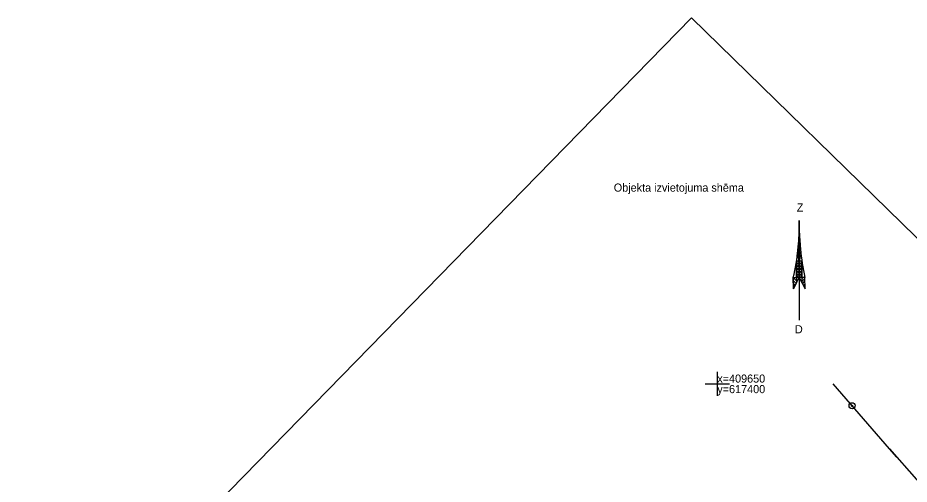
# Model space of a CAD drawing. Extents: x 616607 to 617499, y 408385 to 409695.
# Drawn here: x 617313.7 to 617423.7, y 409637.6 to 409695.2 of the extents above; entities that cross this region are included whole.
import ezdxf

# ---------------------------------------------------------------- set-up
doc = ezdxf.new("R2010")
doc.units = 0
for name, color, linetype in [('GEOD_ELEM_####_####_#', 7, 'Continuous'), ('GEOD_KORD_####_TKST_#', 7, 'Continuous'), ('RAMI_PLAN_####_TKST_#', 7, 'Continuous'), ('ROBZ_IERR_####_####_#', 7, 'Continuous'), ('ROBZ_ROBP_####_####_#', 7, 'Continuous')]:
    doc.layers.add(name, color=color, linetype=linetype)

# ---------------------------------------------------------------- blocks, each defined once
blk = doc.blocks.new('KUPICA')
at = {"layer": 'ROBZ_ROBP_####_####_#'}
for radius in [0.375, 0.0702, 0.0702]:
    blk.add_circle((0, 0), radius, dxfattribs=at)
blk = doc.blocks.new('POINT_DISPLAY')
blk.add_line((0, 0), (0, 0))
blk = doc.blocks.new('KRUSTS')
at = {"layer": 'GEOD_ELEM_####_####_#'}
for p, q in [((0, 1.5), (0, 0)), ((-1.5, 0), (0, 0)), ((0, 0), (0, -1.5)), ((0, 0), (1.5, 0))]:
    blk.add_line(p, q, dxfattribs=at)

msp = doc.modelspace()

# ---------------------------------------------------------------- linework, layer by layer
at = {"layer": 'RAMI_PLAN_####_TKST_#'}
for p, q in [((617025.88, 409315.48), (617396.82, 409695.17)), ((617396.82, 409695.17), (617499.4, 409594.95)), ((617410.1, 409670.18), (617410.1, 409657.86)), ((617410.08, 409668.33), (617410.14, 409668.38)), ((617410.08, 409668.35), (617410.14, 409668.3)), ((617410.1, 409668.67), (617410.12, 409668.66)), ((617409.99, 409666.87), (617410.22, 409667.1)), ((617410, 409667.06), (617410.24, 409666.83)), ((617410.02, 409667.24), (617410.19, 409667.41)), ((617410.03, 409667.38), (617410.21, 409667.2)), ((617410.04, 409667.61), (617410.17, 409667.73)), ((617410.05, 409667.7), (617410.18, 409667.57)), ((617410.07, 409667.97), (617410.15, 409668.06)), ((617410.07, 409668.03), (617410.16, 409667.94)), ((617409.9, 409666.1), (617410.27, 409666.46)), ((617409.91, 409666.13), (617410.25, 409665.79)), ((617409.94, 409666.44), (617410.31, 409666.07)), ((617409.95, 409666.48), (617410.24, 409666.78)), ((617409.96, 409665.81), (617410.3, 409666.16)), ((617409.97, 409666.75), (617410.27, 409666.45)), ((617409.77, 409664.34), (617410.43, 409665)), ((617409.78, 409665.03), (617409.94, 409665.18)), ((617409.78, 409664.68), (617410.28, 409665.18)), ((617409.78, 409665.02), (617410.44, 409664.36)), ((617409.95, 409665.18), (617410.44, 409664.7)), ((617409.97, 409665.73), (617410.19, 409665.51)), ((617410.02, 409665.53), (617410.25, 409665.76)), ((617410.07, 409665.29), (617410.12, 409665.24)), ((617410.08, 409665.25), (617410.14, 409665.31)), ((617410.3, 409665.18), (617410.43, 409665.04)), ((617409.76, 409663.3), (617410.44, 409663.97)), ((617409.77, 409663.99), (617410.44, 409664.66)), ((617409.77, 409664.34), (617410.44, 409663.67)), ((617409.77, 409663.65), (617410.44, 409664.31)), ((617409.77, 409664), (617410.44, 409663.33)), ((617409.78, 409664.67), (617410.44, 409664.02)), ((617409.37, 409663.11), (617409.39, 409661.74)), ((617409.37, 409663.11), (617409.76, 409662.72)), ((617409.38, 409662.76), (617409.74, 409662.4)), ((617409.39, 409661.74), (617410.11, 409663.12)), ((617409.69, 409663.13), (617409.76, 409663.06)), ((617409.76, 409663.32), (617409.95, 409663.13)), ((617409.77, 409663.66), (617410.29, 409663.13)), ((617409.94, 409663.13), (617410.44, 409663.63)), ((617410.11, 409663.12), (617410.83, 409661.74)), ((617410.28, 409663.13), (617410.44, 409663.29)), ((617410.44, 409662.96), (617410.6, 409663.13)), ((617410.44, 409662.62), (617410.81, 409663)), ((617410.51, 409662.35), (617410.82, 409662.66)), ((617410.83, 409661.74), (617410.81, 409663.12)), ((617409.38, 409662.41), (617409.62, 409662.18)), ((617409.39, 409662.07), (617409.5, 409661.95)), ((617409.39, 409661.75), (617409.4, 409661.75)), ((617410.63, 409662.13), (617410.82, 409662.32)), ((617410.75, 409661.9), (617410.83, 409661.98))]:
    msp.add_line(p, q, dxfattribs=at)
for points in [[(617410.1, 409665.15), (617409.9, 409666.06), (617409.99, 409666.9), (617410.05, 409667.67), (617410.1, 409668.67), (617410.12, 409668.67), (617410.17, 409667.73), (617410.26, 409666.52), (617410.32, 409666.04)], [(617409.78, 409665.18), (617410.43, 409665.18), (617410.44, 409663.13), (617409.76, 409663.14)], [(617409.76, 409663.14), (617409.76, 409662.45), (617409.39, 409661.74), (617409.37, 409663.11)], [(617410.44, 409663.13), (617410.44, 409662.49), (617410.83, 409661.74), (617410.81, 409663.12)]]:
    msp.add_lwpolyline(points, close=True, dxfattribs=at)
for centre, radius, start, end in [((617383, 409669.4), 27.11, 346.5762, 1.6436), ((617442.23, 409669.85), 32.13, 179.4254, 192.088)]:
    msp.add_arc(centre, radius, start, end, dxfattribs=at)
at = {"layer": 'ROBZ_IERR_####_####_#'}
for points in [[(617421.24, 409641.99), (617414.28, 409649.99)], [(617421.24, 409641.99), (617437.9, 409623.04), (617436.69, 409621.85), (617415.87, 409601.27), (617396.95, 409623.38)], [(617422.16, 409640.94), (617421.24, 409641.99)]]:
    msp.add_lwpolyline(points, dxfattribs=at)

# ---------------------------------------------------------------- block references
at = {"layer": 'GEOD_ELEM_####_####_#'}
msp.add_blockref('KRUSTS', (617400, 409650), dxfattribs=at)
at = {"layer": 'RAMI_PLAN_####_TKST_#'}
msp.add_blockref('POINT_DISPLAY', (617410.83, 409661.74), dxfattribs=at)
at = {"layer": 'ROBZ_ROBP_####_####_#'}
msp.add_blockref('KUPICA', (617416.63, 409647.29), dxfattribs=at)

# ---------------------------------------------------------------- texts
at = {"layer": 'GEOD_KORD_####_TKST_#'}
for s, p in [('x=409650', (617400, 409650.15)), ('y=617400', (617400, 409648.85))]:
    msp.add_text(s, height=1, dxfattribs=at).set_placement(p)
at = {"layer": 'RAMI_PLAN_####_TKST_#'}
for s, p in [('Objekta izvietojuma shēma', (617387.23, 409673.72)), ('Z', (617409.81, 409671.26)), ('D', (617409.58, 409656.24))]:
    msp.add_text(s, height=1, dxfattribs=at).set_placement(p)

doc.saveas('drawing.dxf')
